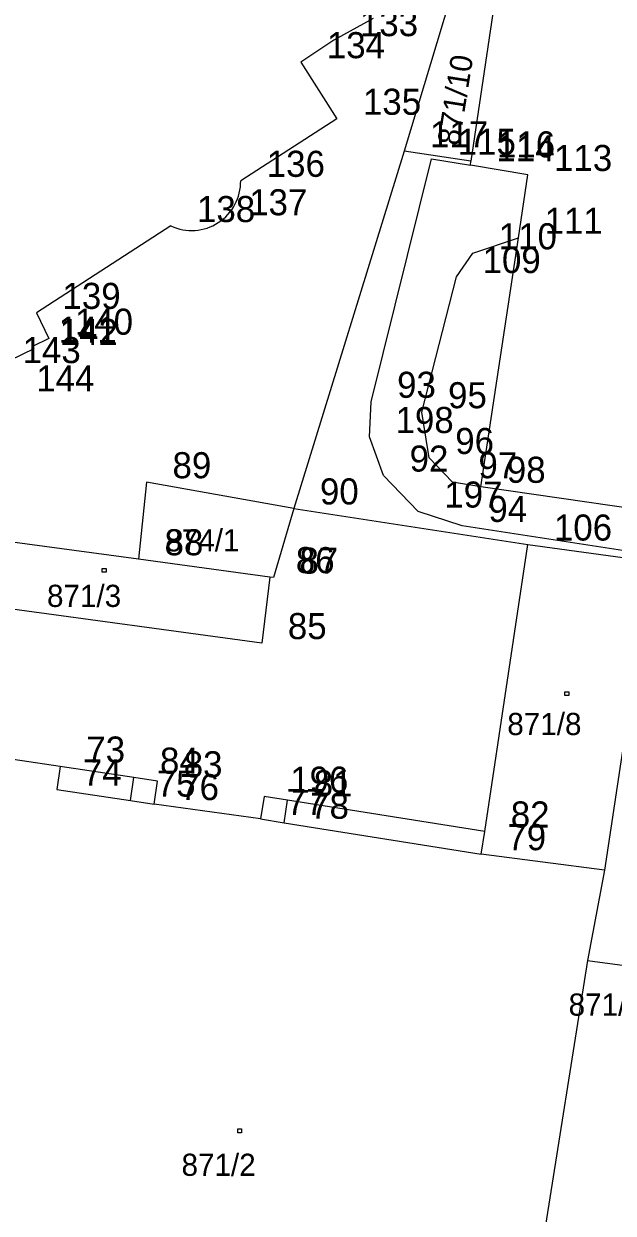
# Model space of a CAD drawing. Extents: x -822293 to -820259, y -1071573 to -1068794.
# Drawn here: x -821964.6 to -821919.4, y -1070108.5 to -1070017.3 of the extents above; entities that cross this region are included whole.
import ezdxf

# ---------------------------------------------------------------- set-up
doc = ezdxf.new("R2010")
doc.units = 0
for name, color, linetype in [('Vrstva 11', 7, 'Continuous'), ('Vrstva 2', 7, 'Continuous'), ('Vrstva 3', 7, 'Continuous'), ('Vrstva 5', 7, 'Continuous'), ('Vrstva 6', 7, 'Continuous'), ('Vrstva 7', 7, 'Continuous'), ('Vrstva 8', 7, 'Continuous'), ('Vrstva 9', 7, 'Continuous')]:
    doc.layers.add(name, color=color, linetype=linetype)

# ---------------------------------------------------------------- blocks, each defined once
blk = doc.blocks.new('Z402')
at = {"layer": 'Vrstva 2'}
for p, q in [((-10, 10), (20, 10)), ((-10, -20), (-10, 10)), ((20, 10), (20, -20)), ((20, -20), (-10, -20))]:
    blk.add_line(p, q, dxfattribs=at)

msp = doc.modelspace()

# ---------------------------------------------------------------- linework, layer by layer
at = {"layer": 'Vrstva 2'}
for p, q in [((-821925.15, -1069993.08), (-821935.43, -1070027.08)), ((-821925.15, -1069993.08), (-821930.3, -1070027.86)), ((-821935.43, -1070027.08), (-821943.88, -1070054.48)), ((-821930.3, -1070027.86), (-821935.43, -1070027.08)), ((-821955.19, -1070052.47), (-821955.8, -1070058.38)), ((-821943.88, -1070054.48), (-821955.19, -1070052.47)), ((-821943.88, -1070054.48), (-821945.45, -1070059.79)), ((-821943.88, -1070054.48), (-821925.93, -1070057.25)), ((-821955.8, -1070058.38), (-821971.06, -1070056.31)), ((-821929.24, -1070079.26), (-821925.93, -1070057.25)), ((-821925.93, -1070057.25), (-821916.48, -1070058.54)), ((-821945.73, -1070059.75), (-821955.8, -1070058.38)), ((-821945.73, -1070059.75), (-821946.34, -1070064.81)), ((-821945.45, -1070059.79), (-821945.73, -1070059.75)), ((-821916.69, -1070059.85), (-821920.06, -1070082.22)), ((-821946.34, -1070064.81), (-821971.96, -1070061.33)), ((-821961.8, -1070074.28), (-821971.15, -1070072.9)), ((-821956.15, -1070075.13), (-821961.8, -1070074.28)), ((-821954.33, -1070075.41), (-821956.15, -1070075.13)), ((-821954.6, -1070077.16), (-821954.33, -1070075.41)), ((-821946.16, -1070076.59), (-821946.43, -1070078.3)), ((-821944.36, -1070076.87), (-821946.16, -1070076.59)), ((-821929.24, -1070079.26), (-821944.36, -1070076.87)), ((-821946.43, -1070078.3), (-821954.6, -1070077.16)), ((-821929.5, -1070081), (-821929.24, -1070079.26)), ((-821920.06, -1070082.22), (-821929.5, -1070081)), ((-821920.06, -1070082.22), (-821921.35, -1070089.15)), ((-821921.35, -1070089.15), (-821928.39, -1070133.39)), ((-821921.35, -1070089.15), (-821913.63, -1070090.22))]:
    msp.add_line(p, q, dxfattribs=at)
at = {"layer": 'Vrstva 3'}
for p, q in [((-821937.79, -1070016.9), (-821940.81, -1070018.56)), ((-821940.81, -1070018.56), (-821943.35, -1070020.25)), ((-821943.35, -1070020.25), (-821940.58, -1070024.59)), ((-821940.58, -1070024.59), (-821947.96, -1070029.35)), ((-821937.96, -1070046.3), (-821933.31, -1070027.66)), ((-821933.31, -1070027.66), (-821930.34, -1070028.16)), ((-821930.34, -1070028.16), (-821930.3, -1070027.86)), ((-821925.92, -1070028.9), (-821930.34, -1070028.16)), ((-821926.65, -1070033.72), (-821925.92, -1070028.9)), ((-821953.31, -1070032.82), (-821963.63, -1070039.48)), ((-821930.16, -1070034.91), (-821926.65, -1070033.72)), ((-821929.54, -1070052.82), (-821926.65, -1070033.72)), ((-821931.4, -1070036.73), (-821930.16, -1070034.91)), ((-821934.05, -1070047.1), (-821931.4, -1070036.73)), ((-821963.63, -1070039.48), (-821962.68, -1070041.46)), ((-821962.68, -1070041.46), (-821963.93, -1070042.07)), ((-821963.93, -1070042.07), (-821963.84, -1070042.25)), ((-821963.84, -1070042.25), (-821966.69, -1070043.64)), ((-821938.08, -1070049), (-821937.96, -1070046.3)), ((-821933.5, -1070050.61), (-821934.05, -1070047.1)), ((-821937, -1070051.96), (-821938.08, -1070049)), ((-821931.72, -1070052.47), (-821933.5, -1070050.61)), ((-821934.34, -1070054.72), (-821937, -1070051.96)), ((-821929.54, -1070052.82), (-821931.72, -1070052.47)), ((-821911.82, -1070055.39), (-821929.54, -1070052.82)), ((-821930.96, -1070055.82), (-821934.34, -1070054.72)), ((-821916.81, -1070058.01), (-821930.96, -1070055.82)), ((-821961.8, -1070074.28), (-821962.07, -1070076.04)), ((-821956.4, -1070076.89), (-821956.15, -1070075.13)), ((-821962.07, -1070076.04), (-821956.4, -1070076.89)), ((-821944.63, -1070078.59), (-821944.36, -1070076.87)), ((-821956.4, -1070076.89), (-821954.6, -1070077.16)), ((-821946.43, -1070078.3), (-821944.63, -1070078.59)), ((-821944.63, -1070078.59), (-821929.5, -1070081))]:
    msp.add_line(p, q, dxfattribs=at)
msp.add_arc((-821951.72, -1070029.41), 3.76, 244.96439, 0.97034, dxfattribs=at)
at = {"layer": 'Vrstva 8'}
for p, q in [((-821940.81, -1070018.56), (-821940.81, -1070018.56)), ((-821943.35, -1070020.25), (-821943.35, -1070020.25)), ((-821940.58, -1070024.59), (-821940.58, -1070024.59)), ((-821935.43, -1070027.08), (-821935.43, -1070027.08)), ((-821933.31, -1070027.66), (-821933.31, -1070027.66)), ((-821930.34, -1070028.16), (-821930.34, -1070028.16)), ((-821930.3, -1070027.86), (-821930.3, -1070027.86)), ((-821947.96, -1070029.35), (-821947.96, -1070029.35)), ((-821925.92, -1070028.9), (-821925.92, -1070028.9)), ((-821953.31, -1070032.82), (-821953.31, -1070032.82)), ((-821949.31, -1070032.3), (-821949.31, -1070032.3)), ((-821926.65, -1070033.72), (-821926.65, -1070033.72)), ((-821930.16, -1070034.91), (-821930.16, -1070034.91)), ((-821931.4, -1070036.73), (-821931.4, -1070036.73)), ((-821963.63, -1070039.48), (-821963.63, -1070039.48)), ((-821963.93, -1070042.07), (-821963.93, -1070042.07)), ((-821962.68, -1070041.46), (-821962.68, -1070041.46)), ((-821963.84, -1070042.25), (-821963.84, -1070042.25)), ((-821937.96, -1070046.3), (-821937.96, -1070046.3)), ((-821934.05, -1070047.1), (-821934.05, -1070047.1)), ((-821938.08, -1070049), (-821938.08, -1070049)), ((-821933.5, -1070050.61), (-821933.5, -1070050.61)), ((-821937, -1070051.96), (-821937, -1070051.96)), ((-821955.19, -1070052.47), (-821955.19, -1070052.47)), ((-821931.72, -1070052.47), (-821931.72, -1070052.47)), ((-821929.54, -1070052.82), (-821929.54, -1070052.82)), ((-821943.88, -1070054.48), (-821943.88, -1070054.48)), ((-821934.34, -1070054.72), (-821934.34, -1070054.72)), ((-821930.96, -1070055.82), (-821930.96, -1070055.82)), ((-821925.93, -1070057.25), (-821925.93, -1070057.25)), ((-821955.8, -1070058.38), (-821955.8, -1070058.38)), ((-821945.73, -1070059.75), (-821945.73, -1070059.75)), ((-821945.45, -1070059.79), (-821945.45, -1070059.79)), ((-821946.34, -1070064.81), (-821946.34, -1070064.81)), ((-821961.8, -1070074.28), (-821961.8, -1070074.28)), ((-821956.15, -1070075.13), (-821956.15, -1070075.13)), ((-821954.33, -1070075.41), (-821954.33, -1070075.41)), ((-821962.07, -1070076.04), (-821962.07, -1070076.04)), ((-821946.16, -1070076.59), (-821946.16, -1070076.59)), ((-821944.36, -1070076.87), (-821944.36, -1070076.87)), ((-821956.4, -1070076.89), (-821956.4, -1070076.89)), ((-821954.6, -1070077.16), (-821954.6, -1070077.16)), ((-821946.43, -1070078.3), (-821946.43, -1070078.3)), ((-821944.63, -1070078.59), (-821944.63, -1070078.59)), ((-821929.24, -1070079.26), (-821929.24, -1070079.26)), ((-821929.5, -1070081), (-821929.5, -1070081)), ((-821920.06, -1070082.22), (-821920.06, -1070082.22)), ((-821921.35, -1070089.15), (-821921.35, -1070089.15))]:
    msp.add_line(p, q, dxfattribs=at)

# ---------------------------------------------------------------- block references
at = {"layer": 'Vrstva 11', "xscale": 0.01, "yscale": 0.01}
for p in [(-821958.48, -1070059.18), (-821922.99, -1070068.64), (-821948.09, -1070102.17)]:
    msp.add_blockref('Z402', p, dxfattribs=at)

# ---------------------------------------------------------------- texts
at = {"layer": 'Vrstva 5'}
msp.add_text('871/10', height=1.7, rotation=81, dxfattribs=at).set_placement((-821931.203, -1070026.714))
at = {"layer": 'Vrstva 6'}
for s, p in [('874/1', (-821953.743, -1070057.78)), ('871/3', (-821962.816, -1070062.04)), ('871/8', (-821927.506, -1070071.87)), ('871/2', (-821952.496, -1070105.68))]:
    msp.add_text(s, height=1.7, dxfattribs=at).set_placement(p)
at = {"layer": 'Vrstva 7'}
msp.add_text('871/43', height=1.7, dxfattribs=at).set_placement((-821922.801, -1070093.39))
at = {"layer": 'Vrstva 9'}
for s, p in [('133', (-821938.81, -1070018.26)), ('134', (-821941.35, -1070019.95)), ('135', (-821938.58, -1070024.29)), ('117', (-821933.43, -1070026.78)), ('115', (-821931.31, -1070027.36)), ('116', (-821928.3, -1070027.56)), ('114', (-821928.34, -1070027.86)), ('113', (-821923.92, -1070028.6)), ('136', (-821945.96, -1070029.05)), ('137', (-821947.31, -1070032)), ('138', (-821951.31, -1070032.52)), ('111', (-821924.65, -1070033.42)), ('110', (-821928.16, -1070034.61)), ('109', (-821929.4, -1070036.43)), ('139', (-821961.63, -1070039.18)), ('140', (-821960.68, -1070041.16)), ('141', (-821961.93, -1070041.77)), ('142', (-821961.84, -1070041.95)), ('143', (-821964.69, -1070043.34)), ('144', (-821963.64, -1070045.51)), ('93', (-821935.96, -1070046)), ('95', (-821932.05, -1070046.8)), ('198', (-821936.08, -1070048.7)), ('96', (-821931.5, -1070050.31)), ('89', (-821953.19, -1070052.17)), ('92', (-821935, -1070051.66)), ('97', (-821929.72, -1070052.17)), ('98', (-821927.54, -1070052.52)), ('90', (-821941.88, -1070054.18)), ('197', (-821932.34, -1070054.42)), ('94', (-821928.96, -1070055.52)), ('106', (-821923.93, -1070056.95)), ('88', (-821953.8, -1070058.08)), ('86', (-821943.73, -1070059.45)), ('87', (-821943.45, -1070059.49)), ('85', (-821944.34, -1070064.51)), ('73', (-821959.8, -1070073.98)), ('84', (-821954.15, -1070074.83)), ('83', (-821952.33, -1070075.11)), ('74', (-821960.07, -1070075.74)), ('75', (-821954.4, -1070076.59)), ('76', (-821952.6, -1070076.86)), ('196', (-821944.16, -1070076.29)), ('81', (-821942.36, -1070076.57)), ('77', (-821944.43, -1070078)), ('78', (-821942.63, -1070078.29)), ('82', (-821927.24, -1070078.96)), ('79', (-821927.5, -1070080.7))]:
    msp.add_text(s, height=2, dxfattribs=at).set_placement(p)

doc.saveas('drawing.dxf')
